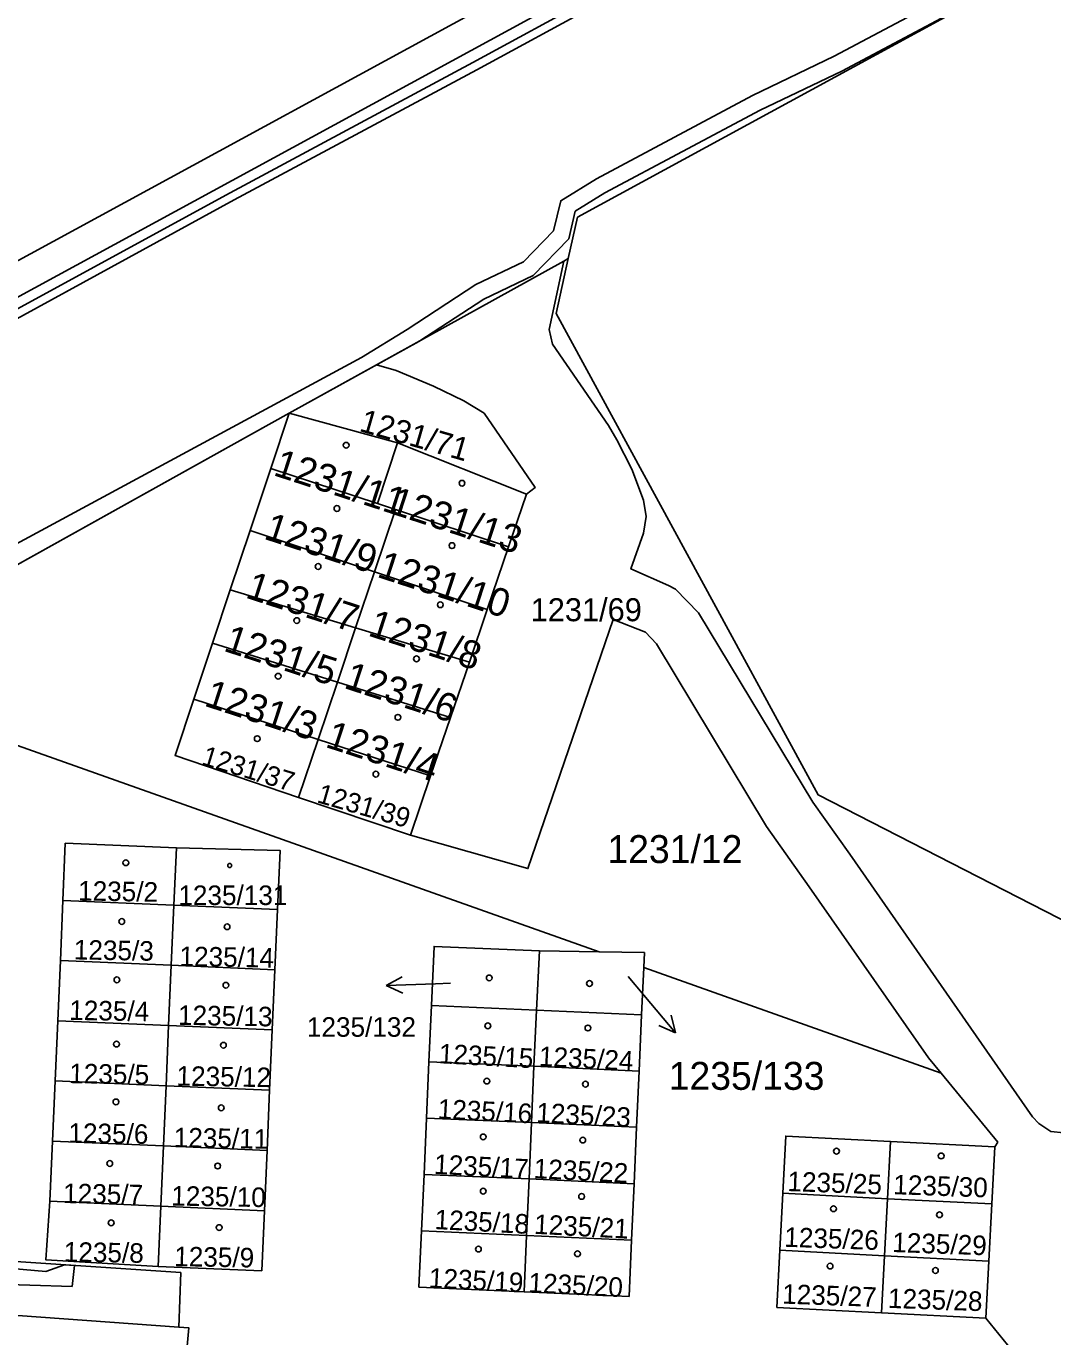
# Model space of a CAD drawing. Extents: x -869103 to -863415, y -1015889 to -1012477.
# Drawn here: x -866152.4 to -866090, y -1013995 to -1013915.3 of the extents above; entities that cross this region are included whole.
import ezdxf

# ---------------------------------------------------------------- set-up
doc = ezdxf.new("R2010")
doc.units = 0
for name, color, linetype in [('Hranice parcel', 7, 'Continuous'), ('Parcelní čísla', 7, 'Continuous'), ('Pop  PČ popisy', 7, 'Continuous'), ('Věcná břemena k části', 7, 'Continuous'), ('Značky budov', 7, 'Continuous')]:
    doc.layers.add(name, color=color, linetype=linetype)

msp = doc.modelspace()

# ---------------------------------------------------------------- linework, layer by layer
at = {"layer": 'Hranice parcel'}
for p, q in [((-866053.24, -1013891.14), (-866118.89, -1013926.87)), ((-866097.79, -1013901.72), (-866160.72, -1013935.97)), ((-866118.89, -1013926.87), (-866119.45, -1013929.4)), ((-866119.45, -1013929.4), (-866120.19, -1013932.73)), ((-866119.73, -1013929.56), (-866119.45, -1013929.4)), ((-866131.12, -1013935.86), (-866119.73, -1013929.56)), ((-866120.61, -1013933.71), (-866119.73, -1013929.56)), ((-866136.44, -1013938.81), (-866131.12, -1013935.86)), ((-866131.12, -1013935.86), (-866129.93, -1013936.21)), ((-866136.44, -1013938.81), (-866165.06, -1013954.76)), ((-866137.56, -1013942.17), (-866136.44, -1013938.81)), ((-866136.44, -1013938.81), (-866129.85, -1013940.62)), ((-866131.06, -1013944.31), (-866129.85, -1013940.62)), ((-866129.85, -1013940.62), (-866121.99, -1013943.74)), ((-866137.56, -1013942.17), (-866138.82, -1013945.94)), ((-866131.06, -1013944.31), (-866137.56, -1013942.17)), ((-866121.99, -1013943.74), (-866123.08, -1013946.94)), ((-866131.25, -1013948.46), (-866129.97, -1013944.67)), ((-866129.97, -1013944.67), (-866131.06, -1013944.31)), ((-866123.08, -1013946.94), (-866129.97, -1013944.67)), ((-866138.82, -1013945.94), (-866140.02, -1013949.56)), ((-866131.25, -1013948.46), (-866138.82, -1013945.94)), ((-866123.08, -1013946.94), (-866124.38, -1013950.75)), ((-866132.39, -1013951.87), (-866131.25, -1013948.46)), ((-866124.38, -1013950.75), (-866131.25, -1013948.46)), ((-866140.02, -1013949.56), (-866141.1, -1013952.8)), ((-866132.39, -1013951.87), (-866140.02, -1013949.56)), ((-866124.38, -1013950.75), (-866125.47, -1013953.96)), ((-866133.5, -1013955.18), (-866132.39, -1013951.87)), ((-866125.47, -1013953.96), (-866132.39, -1013951.87)), ((-866141.1, -1013952.8), (-866142.24, -1013956.22)), ((-866133.5, -1013955.18), (-866141.1, -1013952.8)), ((-866125.47, -1013953.96), (-866126.62, -1013957.33)), ((-866165.06, -1013954.76), (-866117.58, -1013971.59)), ((-866134.68, -1013958.67), (-866133.5, -1013955.18)), ((-866126.62, -1013957.33), (-866133.5, -1013955.18)), ((-866142.24, -1013956.22), (-866134.68, -1013958.67)), ((-866126.62, -1013957.33), (-866127.83, -1013960.89)), ((-866135.87, -1013962.19), (-866134.68, -1013958.67)), ((-866134.68, -1013958.67), (-866127.83, -1013960.89)), ((-866127.83, -1013960.89), (-866129.06, -1013964.5)), ((-866129.06, -1013964.5), (-866135.87, -1013962.19)), ((-866143.45, -1013968.75), (-866143.3, -1013965.27)), ((-866150.21, -1013968.46), (-866150.36, -1013972.12)), ((-866150.21, -1013968.46), (-866143.45, -1013968.75)), ((-866143.61, -1013972.41), (-866143.45, -1013968.75)), ((-866137.15, -1013969.02), (-866143.45, -1013968.75)), ((-866137.31, -1013972.69), (-866137.15, -1013969.02)), ((-866121.38, -1013975.14), (-866121.21, -1013971.54)), ((-866117.58, -1013971.59), (-866121.21, -1013971.54)), ((-866114.82, -1013971.63), (-866117.58, -1013971.59)), ((-866114.86, -1013972.55), (-866114.82, -1013971.63)), ((-866150.36, -1013972.12), (-866150.52, -1013975.79)), ((-866150.36, -1013972.12), (-866143.61, -1013972.41)), ((-866143.77, -1013976.08), (-866143.61, -1013972.41)), ((-866137.31, -1013972.69), (-866143.61, -1013972.41)), ((-866114.99, -1013975.42), (-866114.86, -1013972.55)), ((-866114.86, -1013972.55), (-866096.76, -1013978.97)), ((-866137.47, -1013976.35), (-866137.31, -1013972.69)), ((-866127.78, -1013974.85), (-866127.93, -1013978.28)), ((-866121.38, -1013975.14), (-866127.78, -1013974.85)), ((-866121.54, -1013978.56), (-866121.38, -1013975.14)), ((-866114.99, -1013975.42), (-866121.38, -1013975.14)), ((-866115.14, -1013978.85), (-866114.99, -1013975.42)), ((-866150.52, -1013975.79), (-866150.68, -1013979.45)), ((-866150.52, -1013975.79), (-866143.77, -1013976.08)), ((-866143.93, -1013979.74), (-866143.77, -1013976.08)), ((-866137.47, -1013976.35), (-866143.77, -1013976.08)), ((-866137.63, -1013980.02), (-866137.47, -1013976.35)), ((-866096.76, -1013978.97), (-866097.52, -1013978.05)), ((-866127.93, -1013978.28), (-866128.08, -1013981.71)), ((-866127.93, -1013978.28), (-866121.54, -1013978.56)), ((-866121.69, -1013981.99), (-866121.54, -1013978.56)), ((-866115.14, -1013978.85), (-866121.54, -1013978.56)), ((-866115.29, -1013982.27), (-866115.14, -1013978.85)), ((-866093.3, -1013983.17), (-866096.76, -1013978.97)), ((-866150.68, -1013979.45), (-866150.84, -1013983.12)), ((-866150.68, -1013979.45), (-866143.93, -1013979.74)), ((-866144.09, -1013983.41), (-866143.93, -1013979.74)), ((-866137.63, -1013980.02), (-866143.93, -1013979.74)), ((-866137.78, -1013983.68), (-866137.63, -1013980.02)), ((-866128.08, -1013981.71), (-866128.23, -1013985.14)), ((-866128.08, -1013981.71), (-866121.69, -1013981.99)), ((-866121.84, -1013985.42), (-866121.69, -1013981.99)), ((-866115.29, -1013982.27), (-866121.69, -1013981.99)), ((-866115.45, -1013985.71), (-866115.29, -1013982.27)), ((-866150.84, -1013983.12), (-866151, -1013986.78)), ((-866150.84, -1013983.12), (-866144.09, -1013983.41)), ((-866144.25, -1013987.07), (-866144.09, -1013983.41)), ((-866137.78, -1013983.68), (-866144.09, -1013983.41)), ((-866137.94, -1013987.35), (-866137.78, -1013983.68)), ((-866100.03, -1013986.62), (-866099.85, -1013983.14)), ((-866099.85, -1013983.14), (-866093.49, -1013983.47)), ((-866093.49, -1013983.47), (-866093.67, -1013986.94)), ((-866093.49, -1013983.47), (-866093.3, -1013983.17)), ((-866128.23, -1013985.14), (-866128.39, -1013988.58)), ((-866128.23, -1013985.14), (-866121.84, -1013985.42)), ((-866121.99, -1013988.86), (-866121.84, -1013985.42)), ((-866115.45, -1013985.71), (-866121.84, -1013985.42)), ((-866115.6, -1013989.14), (-866115.45, -1013985.71)), ((-866151, -1013986.78), (-866144.25, -1013987.07)), ((-866106.39, -1013986.29), (-866106.57, -1013989.76)), ((-866106.39, -1013986.29), (-866100.03, -1013986.62)), ((-866100.21, -1013990.09), (-866100.03, -1013986.62)), ((-866093.67, -1013986.94), (-866100.03, -1013986.62)), ((-866093.67, -1013986.94), (-866093.85, -1013990.43)), ((-866144.4, -1013990.74), (-866144.25, -1013987.07)), ((-866137.94, -1013987.35), (-866144.25, -1013987.07)), ((-866128.39, -1013988.58), (-866121.99, -1013988.86)), ((-866122.14, -1013992.29), (-866121.99, -1013988.86)), ((-866115.6, -1013989.14), (-866121.99, -1013988.86)), ((-866106.57, -1013989.76), (-866100.21, -1013990.09)), ((-866100.39, -1013993.57), (-866100.21, -1013990.09)), ((-866093.85, -1013990.43), (-866100.21, -1013990.09)), ((-866093.85, -1013990.43), (-866094.03, -1013993.9)), ((-866094.03, -1013993.9), (-866100.39, -1013993.57))]:
    msp.add_line(p, q, dxfattribs=at)
for points in [[(-866150.18, -1013901.93), (-866149.47, -1013903.95), (-866182.26, -1013915.6), (-866172.4, -1013940.1), (-866100.51, -1013900.97), (-866097.94, -1013898.62), (-866094.84, -1013896.92), (-866093.47, -1013899.46), (-866097.79, -1013901.72)], [(-866120.19, -1013932.73), (-866104.25, -1013962.04), (-866077.45, -1013975.77), (-866061.5, -1013983.81)], [(-866085.34, -1013983.02), (-866090.09, -1013982.52), (-866090.82, -1013982.04), (-866091.19, -1013981.63), (-866102.31, -1013965.64), (-866104.56, -1013962.49), (-866111.53, -1013950.95), (-866112.93, -1013949.52), (-866113.36, -1013949.29), (-866115.64, -1013948.29), (-866114.88, -1013946.1), (-866114.7, -1013945.1), (-866114.87, -1013944.1), (-866115.59, -1013942.22), (-866116.49, -1013940.43), (-866117.01, -1013939.55), (-866120.41, -1013934.6), (-866120.61, -1013933.71)], [(-866129.93, -1013936.21), (-866127.65, -1013937.16), (-866125.81, -1013938.06), (-866124.57, -1013938.8), (-866121.46, -1013943.32), (-866121.99, -1013943.74)], [(-866097.52, -1013978.05), (-866104.78, -1013967.64), (-866107.38, -1013963.97), (-866114.08, -1013952.84), (-866114.75, -1013952.14), (-866116.71, -1013951.36), (-866121.91, -1013966.53), (-866129.06, -1013964.5)], [(-866142.24, -1013956.22), (-866143.38, -1013959.64), (-866135.87, -1013962.19)], [(-866143.3, -1013965.27), (-866150.06, -1013964.98), (-866150.21, -1013968.46)], [(-866137.15, -1013969.02), (-866136.99, -1013965.42), (-866143.3, -1013965.27)], [(-866121.21, -1013971.54), (-866127.62, -1013971.26), (-866127.78, -1013974.85)], [(-866099.85, -1013983.14), (-866106.21, -1013982.81), (-866106.39, -1013986.29)], [(-866151, -1013986.78), (-866151.25, -1013990.34), (-866144.4, -1013990.74)], [(-866144.4, -1013990.74), (-866138.1, -1013991.01), (-866137.94, -1013987.35)], [(-866183.5, -1013988.41), (-866143.03, -1013991.12), (-866143.16, -1013994.43)], [(-866128.39, -1013988.58), (-866128.54, -1013992), (-866122.14, -1013992.29)], [(-866122.14, -1013992.29), (-866115.75, -1013992.57), (-866115.6, -1013989.14)], [(-866106.57, -1013989.76), (-866106.75, -1013993.24), (-866100.39, -1013993.57)], [(-866143.16, -1013994.43), (-866180.96, -1013991.7), (-866196.82, -1013990.56)], [(-866086.37, -1013994.34), (-866086.2, -1013994.7), (-866085.86, -1013994.95), (-866080.16, -1013995.28), (-866079.34, -1013995.84), (-866078.76, -1013996.61), (-866078.28, -1013997.55), (-866078.04, -1013998.64), (-866078.04, -1013999.43), (-866081.32, -1014047.95), (-866082.54, -1014046.85), (-866083.4, -1014046.21), (-866084.37, -1014045.66), (-866081.25, -1013999.67), (-866081.41, -1013999.02), (-866081.75, -1013998.65), (-866082.62, -1013998.29), (-866090.88, -1013997.79), (-866094.03, -1013993.9)], [(-866143.16, -1013994.43), (-866142.55, -1013994.47), (-866146.22, -1014034.63)]]:
    msp.add_lwpolyline(points, dxfattribs=at)
at = {"layer": 'Pop  PČ popisy'}
for p, q in [((-866130.539, -1013973.645), (-866129.556, -1013973.109)), ((-866115.8, -1013973.1), (-866114.85, -1013974.23)), ((-866127.54, -1013973.54), (-866130.539, -1013973.645)), ((-866130.539, -1013973.645), (-866129.521, -1013974.11)), ((-866126.61, -1013973.5), (-866127.54, -1013973.54)), ((-866114.85, -1013974.23), (-866112.921, -1013976.529)), ((-866112.921, -1013976.529), (-866113.181, -1013975.44)), ((-866112.921, -1013976.529), (-866113.948, -1013976.084))]:
    msp.add_line(p, q, dxfattribs=at)
at = {"layer": 'Věcná břemena k části'}
for points in [[(-866103.28, -1013905.52), (-866125.25, -1013917.47), (-866140.02, -1013925.39), (-866160.39, -1013936.5), (-866160.7, -1013936.67), (-866171.33, -1013942.75), (-866173.89, -1013944.21), (-866178.24, -1013946.7), (-866182.84, -1013949.77), (-866183.81, -1013950.97), (-866187.18, -1013952.43), (-866195.04, -1013954.05), (-866206.77, -1013956.56), (-866223.94, -1013958.65)], [(-866223.88, -1013959.15), (-866206.69, -1013957.06), (-866194.94, -1013954.54), (-866187.02, -1013952.91), (-866183.49, -1013951.38), (-866182.5, -1013950.15), (-866177.98, -1013947.12), (-866173.71, -1013944.68), (-866171.14, -1013943.21), (-866160.46, -1013937.11), (-866160.12, -1013936.93), (-866139.78, -1013925.83), (-866125.01, -1013917.91), (-866103.04, -1013905.96)], [(-866082.86, -1013906.24), (-866103.27, -1013917.08), (-866108.23, -1013919.47), (-866117.73, -1013924.54), (-866119.91, -1013925.88), (-866120.34, -1013927.7), (-866122.18, -1013929.6), (-866125.08, -1013930.98), (-866129.26, -1013933.71), (-866132.03, -1013935.41), (-866153.56, -1013947.05), (-866162.91, -1013952.68), (-866167.46, -1013954.84), (-866170.33, -1013956.06), (-866174.09, -1013957.61), (-866175.83, -1013958.92), (-866176.59, -1013959.6), (-866178.32, -1013960.42), (-866180.13, -1013961.12), (-866183.39, -1013961.98)], [(-866165.06, -1013954.76), (-866136.44, -1013938.81), (-866128.55, -1013934.44), (-866124.58, -1013931.86), (-866121.58, -1013930.42), (-866119.42, -1013928.2), (-866119.03, -1013926.52), (-866117.23, -1013925.4), (-866107.77, -1013920.37), (-866102.81, -1013917.98), (-866091.62, -1013912.03)]]:
    msp.add_lwpolyline(points, dxfattribs=at)
msp.add_lwpolyline([(-866162.76, -1013989.8), (-866162.95, -1013991.51), (-866157.39, -1013991.72), (-866149.65, -1013991.96), (-866149.51, -1013990.69), (-866150.11, -1013990.65), (-866151.25, -1013991.05), (-866156.31, -1013990.6), (-866156.28, -1013990.23), (-866157.66, -1013990.14), (-866160.92, -1013989.92)], close=True, dxfattribs=at)
at = {"layer": 'Značky budov'}
for centre, radius in [((-866132.967, -1013940.759), 0.175), ((-866125.917, -1013943.069), 0.175), ((-866133.527, -1013944.609), 0.175), ((-866126.527, -1013946.869), 0.175), ((-866134.677, -1013948.139), 0.175), ((-866127.237, -1013950.469), 0.175), ((-866135.977, -1013951.429), 0.175), ((-866128.687, -1013953.759), 0.175), ((-866137.107, -1013954.819), 0.175), ((-866129.817, -1013957.319), 0.175), ((-866138.377, -1013958.619), 0.175), ((-866131.157, -1013960.779), 0.175), ((-866146.377, -1013966.169), 0.175), ((-866140.055, -1013966.339), 0.123), ((-866146.627, -1013969.749), 0.175), ((-866140.217, -1013970.069), 0.175), ((-866146.917, -1013973.299), 0.175), ((-866124.257, -1013973.179), 0.175), ((-866118.157, -1013973.519), 0.175), ((-866140.287, -1013973.629), 0.175), ((-866124.347, -1013976.099), 0.175), ((-866118.257, -1013976.229), 0.175), ((-866146.947, -1013977.209), 0.175), ((-866140.437, -1013977.279), 0.175), ((-866124.407, -1013979.459), 0.175), ((-866118.407, -1013979.649), 0.175), ((-866146.977, -1013980.729), 0.175), ((-866140.567, -1013981.089), 0.175), ((-866124.627, -1013982.859), 0.175), ((-866118.567, -1013983.049), 0.175), ((-866103.127, -1013983.729), 0.175), ((-866147.357, -1013984.479), 0.175), ((-866140.787, -1013984.629), 0.175), ((-866096.757, -1013984.019), 0.175), ((-866124.627, -1013986.159), 0.175), ((-866118.637, -1013986.479), 0.175), ((-866103.307, -1013987.229), 0.175), ((-866096.857, -1013987.599), 0.175), ((-866147.267, -1013988.089), 0.175), ((-866140.697, -1013988.379), 0.175), ((-866124.917, -1013989.689), 0.175), ((-866118.887, -1013989.969), 0.175), ((-866103.517, -1013990.719), 0.175), ((-866097.107, -1013990.989), 0.175)]:
    msp.add_circle(centre, radius, dxfattribs=at)

# ---------------------------------------------------------------- texts
at = {"layer": 'Parcelní čísla'}
for s, height, rotation, p in [('1231/71', 1.4, 344, (-866132.232, -1013939.882)), ('1231/11', 1.7, 342, (-866137.462, -1013942.568)), ('1231/13', 1.7, 342, (-866130.432, -1013944.858)), ('1231/9', 1.7, 342, (-866138.042, -1013946.438)), ('1231/10', 1.7, 342, (-866131.152, -1013948.758)), ('1231/7', 1.7, 342, (-866139.162, -1013950.018)), ('1231/8', 1.7, 342, (-866131.702, -1013952.328)), ('1231/5', 1.7, 342, (-866140.492, -1013953.258)), ('1231/6', 1.7, 342, (-866133.172, -1013955.518)), ('1231/3', 1.7, 342, (-866141.672, -1013956.598)), ('1231/4', 1.7, 342, (-866134.302, -1013959.108)), ('1231/37', 1.19, 343, (-866141.833, -1013960.169)), ('1231/39', 1.19, 344, (-866134.804, -1013962.481)), ('1235/2', 1.19, 359, (-866149.29, -1013968.464)), ('1235/3', 1.19, 359, (-866149.55, -1013972.054)), ('1235/14', 1.19, 359, (-866143.12, -1013972.454)), ('1235/4', 1.19, 359, (-866149.83, -1013975.734)), ('1235/13', 1.19, 359, (-866143.21, -1013976.034)), ('1235/15', 1.19, 357, (-866127.351, -1013978.374)), ('1235/24', 1.19, 357, (-866121.261, -1013978.534)), ('1235/5', 1.19, 359, (-866149.83, -1013979.584)), ('1235/12', 1.19, 359, (-866143.3, -1013979.734)), ('1235/16', 1.19, 357, (-866127.421, -1013981.734)), ('1235/23', 1.19, 357, (-866121.421, -1013981.964)), ('1235/6', 1.19, 359, (-866149.88, -1013983.204)), ('1235/11', 1.19, 359, (-866143.47, -1013983.484)), ('1235/17', 1.19, 357, (-866127.641, -1013985.104)), ('1235/22', 1.19, 357, (-866121.581, -1013985.364)), ('1235/25', 1.19, 358, (-866106.13, -1013986.154)), ('1235/30', 1.19, 358, (-866099.69, -1013986.344)), ('1235/7', 1.19, 359, (-866150.2, -1013986.884)), ('1235/10', 1.19, 359, (-866143.62, -1013987.034)), ('1235/18', 1.19, 357, (-866127.611, -1013988.464)), ('1235/21', 1.19, 357, (-866121.551, -1013988.754)), ('1235/26', 1.19, 358, (-866106.32, -1013989.544)), ('1235/8', 1.19, 359, (-866150.16, -1013990.444)), ('1235/29', 1.19, 358, (-866099.75, -1013989.864)), ('1235/9', 1.19, 359, (-866143.44, -1013990.724)), ('1235/19', 1.19, 357, (-866127.961, -1013992.024)), ('1235/20', 1.19, 357, (-866121.901, -1013992.314)), ('1235/27', 1.19, 358, (-866106.45, -1013993.004)), ('1235/28', 1.19, 358, (-866100.01, -1013993.264))]:
    msp.add_text(s, height=height, rotation=rotation, dxfattribs=at).set_placement(p)
for s, height, p in [('1231/69', 1.4, (-866121.74, -1013951.47)), ('1231/12', 1.7, (-866117.07, -1013966.19)), ('1235/131', 1.19, (-866143.18, -1013968.745)), ('1235/132', 1.19, (-866135.358, -1013976.763)), ('1235/133', 1.7, (-866113.34, -1013979.993))]:
    msp.add_text(s, height=height, dxfattribs=at).set_placement(p)

doc.saveas('drawing.dxf')
